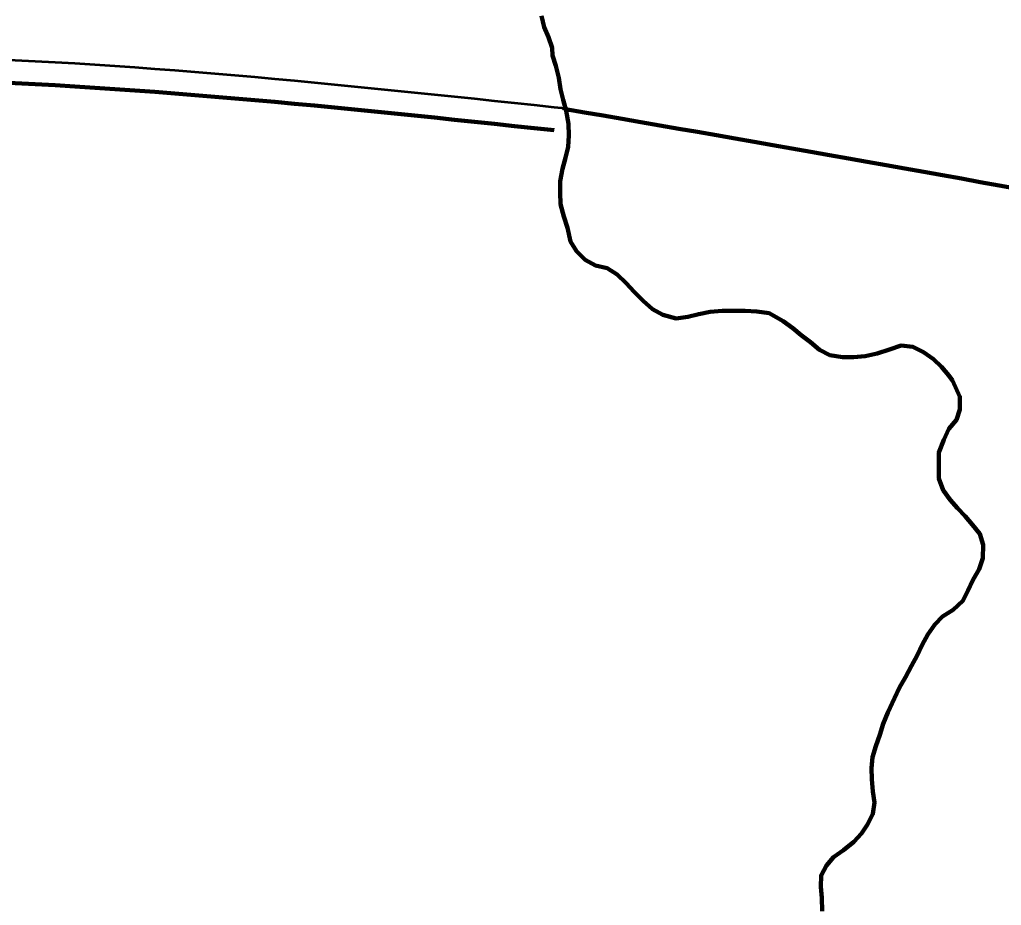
# Model space of a CAD drawing. Extents: x -1643653 to 4543381, y 1624270 to 13878484.
# Drawn here: x 738239 to 739365, y 8966509 to 8967525 of the extents above; entities that cross this region are included whole.
import ezdxf

# ---------------------------------------------------------------- set-up
doc = ezdxf.new("R2010")
doc.units = 0
doc.header["$LTSCALE"] = 200
for name, color, linetype, lineweight in [('24', 7, 'Continuous', 25), ('26', 7, 'Continuous', 106), ('28', 7, 'Continuous', 53), ('53', 7, 'Continuous', 106), ('60', 7, 'Continuous', 13), ('9', 7, 'Continuous', 90)]:
    doc.layers.add(name, color=color, linetype=linetype, lineweight=lineweight)

msp = doc.modelspace()

# ---------------------------------------------------------------- linework, layer by layer
at = {"layer": '24', "lineweight": 53}
for points in [[(738837.7, 8967529), (738840.7, 8967516.2), (738845.7, 8967504.7), (738849.9, 8967492.5), (738850.3, 8967483.6), (738854.3, 8967471.6), (738857.7, 8967458), (738859.7, 8967445.1), (738862.7, 8967432.6), (738865.9, 8967420), (738868.8, 8967405.2), (738868.9, 8967391.8), (738868.2, 8967379), (738865.1, 8967366.3), (738862, 8967353.6), (738859.3, 8967339.4), (738859.3, 8967326.5), (738859.7, 8967313.1), (738863.5, 8967298.8), (738867.7, 8967286), (738870.9, 8967270.3), (738877.9, 8967259.2), (738887.8, 8967249.3), (738899.7, 8967242.8), (738913.1, 8967239.5), (738924.4, 8967232.4), (738934.7, 8967222.3), (738944.1, 8967212.4), (738954.2, 8967202), (738965.1, 8967192.5), (738977.1, 8967186.1), (738992.3, 8967182), (739005.7, 8967183.8), (739018.2, 8967186.9), (739031.3, 8967189.7), (739044.9, 8967190.6), (739058.1, 8967190.6), (739071.4, 8967190.6), (739084.6, 8967190), (739098.8, 8967187.9), (739114.9, 8967178.8), (739126, 8967171), (739135.5, 8967162.6), (739146.5, 8967154.6), (739156.7, 8967146), (739168.6, 8967140), (739183.1, 8967137.6), (739195.8, 8967137.5), (739209, 8967138.7), (739223, 8967141.7), (739237, 8967146.4), (739250.3, 8967150.8), (739263.6, 8967149.5), (739275.9, 8967143.1), (739287.3, 8967135.2), (739296.8, 8967126.4), (739304.9, 8967116.7), (739309.3, 8967110.9)], [(739309.3, 8967110.9), (739317.7, 8967092.1), (739317.8, 8967077.7), (739313.7, 8967065.7), (739305.1, 8967055.2), (739299.2, 8967042.7), (739293.7, 8967028), (739293.7, 8967013.7), (739293.7, 8966998.3), (739298.7, 8966985.1), (739306.6, 8966974), (739315.2, 8966964.3), (739323.7, 8966955), (739332.4, 8966945.1), (739340.5, 8966934.7), (739344.5, 8966922.3), (739344.1, 8966907.1), (739339.7, 8966894.5), (739332.7, 8966881.9), (739327, 8966869.6), (739321, 8966858), (739310, 8966847.7), (739297.7, 8966839.9), (739289.1, 8966830.7), (739280.9, 8966819.4), (739274.4, 8966807.4), (739268.6, 8966795.2), (739262.3, 8966783.3), (739255.3, 8966770.6), (739248.4, 8966758.7), (739242.6, 8966746.5), (739234.9, 8966729.8), (739229.9, 8966717.1), (739226, 8966704.3), (739221.5, 8966691.2), (739217.6, 8966678.8), (739216.4, 8966666), (739216.6, 8966653.4), (739217.7, 8966639.2), (739219.6, 8966626.8), (739217.9, 8966613.5), (739211.8, 8966601.6), (739204.7, 8966591), (739196.1, 8966581.6), (739184.1, 8966571.9), (739172.9, 8966564.1), (739164.8, 8966554.4), (739158.5, 8966543), (739158.1, 8966530), (739159.4, 8966517.4), (739159.7, 8966501.9)]]:
    msp.add_lwpolyline(points, dxfattribs=at)
at = {"layer": '26'}
for points in [[(738865.3, 8967422.1), (739557.2, 8967298.3), (740701.8, 8967013.8), (741413.3, 8966731.2), (743000.3, 8965872.6), (743559.1, 8965590.5), (744439.9, 8965968.4), (745374, 8966727.6), (746233.2, 8967779.5), (746809, 8968247.7), (747844.5, 8968942.9), (749056.2, 8969268.5), (750229.7, 8969581.6), (752050.8, 8969574.1), (752518.4, 8968949.1), (753046.2, 8967700.6), (754351.7, 8964009.2), (754013.3, 8962799.9), (754158.3, 8961590.6), (754279.2, 8959994.3), (754448.4, 8958857.5), (755069.1, 8957779.3), (755600.9, 8957368.1), (756072.3, 8957077.8), (756075.9, 8956332), (756399.8, 8955071.7), (756665.8, 8954671.3), (757824.9, 8954152.2), (758684.7, 8953765.2), (759807.2, 8953486.2), (759964.3, 8952494.5), (759785.3, 8951475.9), (759658.7, 8951007.7), (759460.5, 8950660.7), (759411.1, 8950095.7), (759130.3, 8949726.7), (759168.8, 8949567), (759377.9, 8949449), (759532.1, 8949168), (759383.5, 8948839.9), (759243.4, 8946764.2), (759236.6, 8946560.6)], [(738852.4, 8967397.8), (738119.2, 8967456.1), (736819.8, 8967385.2), (735978.7, 8967299.6), (734932.4, 8966935.1), (733681.7, 8966482.5), (732152.4, 8966285.3), (730470.8, 8966190.5), (727806.8, 8965794.5), (726426, 8965189.7), (726351.8, 8965240.9), (726326.3, 8965228.3)]]:
    msp.add_spline(points, degree=3, dxfattribs=at)
at = {"layer": '28'}
for p, q in [((738865.2, 8967422.9), (738852.4, 8967424)), ((738862.3, 8967422.5), (738865.2, 8967422.9))]:
    msp.add_line(p, q, dxfattribs=at)
for points in [[(739309.3, 8967110.9), (739304.9, 8967116.7), (739296.8, 8967126.4), (739287.3, 8967135.2), (739275.9, 8967143.1), (739263.6, 8967149.5), (739250.3, 8967150.8), (739237, 8967146.4), (739223, 8967141.7), (739209, 8967138.7), (739195.8, 8967137.5), (739183.1, 8967137.6), (739168.6, 8967140), (739156.7, 8967146), (739146.5, 8967154.6), (739135.5, 8967162.6), (739126, 8967171), (739114.9, 8967178.8), (739098.8, 8967187.9), (739084.6, 8967190), (739071.4, 8967190.6), (739058.1, 8967190.6), (739044.9, 8967190.6), (739031.3, 8967189.7), (739018.2, 8967186.9), (739005.7, 8967183.8), (738992.3, 8967182), (738977.1, 8967186.1), (738965.1, 8967192.5), (738954.2, 8967202), (738944.1, 8967212.4), (738934.7, 8967222.3), (738924.4, 8967232.4), (738913.1, 8967239.5), (738899.7, 8967242.8), (738887.8, 8967249.3), (738877.9, 8967259.2), (738870.9, 8967270.3), (738867.7, 8967286), (738863.5, 8967298.8), (738859.7, 8967313.1), (738859.3, 8967326.5), (738859.3, 8967339.4), (738862, 8967353.6), (738865.1, 8967366.3), (738868.2, 8967379), (738868.9, 8967391.8), (738868.8, 8967405.2), (738865.9, 8967420), (738865.2, 8967422.9)], [(738865.2, 8967422.9), (738865.9, 8967420), (738868.8, 8967405.2), (738868.9, 8967391.8), (738868.2, 8967379), (738865.1, 8967366.3), (738862, 8967353.6), (738859.3, 8967339.4), (738859.3, 8967326.5), (738859.7, 8967313.1), (738863.5, 8967298.8), (738867.7, 8967286), (738870.9, 8967270.3), (738877.9, 8967259.2), (738887.8, 8967249.3), (738899.7, 8967242.8), (738913.1, 8967239.5), (738924.4, 8967232.4), (738934.7, 8967222.3), (738944.1, 8967212.4), (738954.2, 8967202), (738965.1, 8967192.5), (738977.1, 8967186.1), (738992.3, 8967182), (739005.7, 8967183.8), (739018.2, 8967186.9), (739031.3, 8967189.7), (739044.9, 8967190.6), (739058.1, 8967190.6), (739071.4, 8967190.6), (739084.6, 8967190), (739098.8, 8967187.9), (739114.9, 8967178.8), (739126, 8967171), (739135.5, 8967162.6), (739146.5, 8967154.6), (739156.7, 8967146), (739168.6, 8967140), (739183.1, 8967137.6), (739195.8, 8967137.5), (739209, 8967138.7), (739223, 8967141.7), (739237, 8967146.4), (739250.3, 8967150.8), (739263.6, 8967149.5), (739275.9, 8967143.1), (739287.3, 8967135.2), (739296.8, 8967126.4), (739304.9, 8967116.7), (739309.3, 8967110.9)], [(739159.7, 8966501.9), (739159.4, 8966517.4), (739158.1, 8966530), (739158.5, 8966543), (739164.8, 8966554.4), (739172.9, 8966564.1), (739184.1, 8966571.9), (739196.1, 8966581.6), (739204.7, 8966591), (739211.8, 8966601.6), (739217.9, 8966613.5), (739219.6, 8966626.8), (739217.7, 8966639.2), (739216.6, 8966653.4), (739216.4, 8966666), (739217.6, 8966678.8), (739221.5, 8966691.2), (739226, 8966704.3), (739229.9, 8966717.1), (739234.9, 8966729.8), (739242.6, 8966746.5), (739248.4, 8966758.7), (739255.3, 8966770.6), (739262.3, 8966783.3), (739268.6, 8966795.2), (739274.4, 8966807.4), (739280.9, 8966819.4), (739289.1, 8966830.7), (739297.7, 8966839.9), (739310, 8966847.7), (739321, 8966858), (739327, 8966869.6), (739332.7, 8966881.9), (739339.7, 8966894.5), (739344.1, 8966907.1), (739344.5, 8966922.3), (739340.5, 8966934.7), (739332.4, 8966945.1), (739323.7, 8966955), (739315.2, 8966964.3), (739306.6, 8966974), (739298.7, 8966985.1), (739293.7, 8966998.3), (739293.7, 8967013.7), (739293.7, 8967028), (739299.2, 8967042.7), (739305.1, 8967055.2), (739313.7, 8967065.7), (739317.8, 8967077.7), (739317.7, 8967092.1), (739309.3, 8967110.9)], [(739309.3, 8967110.9), (739317.7, 8967092.1), (739317.8, 8967077.7), (739313.7, 8967065.7), (739305.1, 8967055.2), (739299.2, 8967042.7), (739293.7, 8967028), (739293.7, 8967013.7), (739293.7, 8966998.3), (739298.7, 8966985.1), (739306.6, 8966974), (739315.2, 8966964.3), (739323.7, 8966955), (739332.4, 8966945.1), (739340.5, 8966934.7), (739344.5, 8966922.3), (739344.1, 8966907.1), (739339.7, 8966894.5), (739332.7, 8966881.9), (739327, 8966869.6), (739321, 8966858), (739310, 8966847.7), (739297.7, 8966839.9), (739289.1, 8966830.7), (739280.9, 8966819.4), (739274.4, 8966807.4), (739268.6, 8966795.2), (739262.3, 8966783.3), (739255.3, 8966770.6), (739248.4, 8966758.7), (739242.6, 8966746.5), (739234.9, 8966729.8), (739229.9, 8966717.1), (739226, 8966704.3), (739221.5, 8966691.2), (739217.6, 8966678.8), (739216.4, 8966666), (739216.6, 8966653.4), (739217.7, 8966639.2), (739219.6, 8966626.8), (739217.9, 8966613.5), (739211.8, 8966601.6), (739204.7, 8966591), (739196.1, 8966581.6), (739184.1, 8966571.9), (739172.9, 8966564.1), (739164.8, 8966554.4), (739158.5, 8966543), (739158.1, 8966530), (739159.4, 8966517.4), (739159.7, 8966501.9)]]:
    msp.add_lwpolyline(points, dxfattribs=at)
for points in [[(738852.4, 8967424), (738119.2, 8967482.3), (736819.8, 8967411.3), (735978.7, 8967325.8), (734932.4, 8966961.3), (733681.7, 8966508.6), (732152.4, 8966311.4), (730470.8, 8966216.6), (727806.8, 8965820.6), (726426, 8965215.8), (726351.8, 8965267.1), (726326.3, 8965254.5)], [(743879.1, 8965604.4), (743559.1, 8965590.5), (743000.3, 8965872.6), (741413.3, 8966731.2), (740701.8, 8967013.8), (739557.2, 8967298.3), (738862.3, 8967422.5)]]:
    msp.add_spline(points, degree=3, dxfattribs=at)
at = {"layer": '53'}
for points in [[(738837.7, 8967529), (738840.7, 8967516.2), (738845.7, 8967504.7), (738849.9, 8967492.5), (738850.3, 8967483.6), (738854.3, 8967471.6), (738857.7, 8967458), (738859.7, 8967445.1), (738862.7, 8967432.6), (738865.9, 8967420), (738868.8, 8967405.2), (738868.9, 8967391.8), (738868.2, 8967379), (738865.1, 8967366.3), (738862, 8967353.6), (738859.3, 8967339.4), (738859.3, 8967326.5), (738859.7, 8967313.1), (738863.5, 8967298.8), (738867.7, 8967286), (738870.9, 8967270.3), (738877.9, 8967259.2), (738887.8, 8967249.3), (738899.7, 8967242.8), (738913.1, 8967239.5), (738924.4, 8967232.4), (738934.7, 8967222.3), (738944.1, 8967212.4), (738954.2, 8967202), (738965.1, 8967192.5), (738977.1, 8967186.1), (738992.3, 8967182), (739005.7, 8967183.8), (739018.2, 8967186.9), (739031.3, 8967189.7), (739044.9, 8967190.6), (739058.1, 8967190.6), (739071.4, 8967190.6), (739084.6, 8967190), (739098.8, 8967187.9), (739114.9, 8967178.8), (739126, 8967171), (739135.5, 8967162.6), (739146.5, 8967154.6), (739156.7, 8967146), (739168.6, 8967140), (739183.1, 8967137.6), (739195.8, 8967137.5), (739209, 8967138.7), (739223, 8967141.7), (739237, 8967146.4), (739250.3, 8967150.8), (739263.6, 8967149.5), (739275.9, 8967143.1), (739287.3, 8967135.2), (739296.8, 8967126.4), (739304.9, 8967116.7), (739309.3, 8967110.9)], [(739309.3, 8967110.9), (739317.7, 8967092.1), (739317.8, 8967077.7), (739313.7, 8967065.7), (739305.1, 8967055.2), (739299.2, 8967042.7), (739293.7, 8967028), (739293.7, 8967013.7), (739293.7, 8966998.3), (739298.7, 8966985.1), (739306.6, 8966974), (739315.2, 8966964.3), (739323.7, 8966955), (739332.4, 8966945.1), (739340.5, 8966934.7), (739344.5, 8966922.3), (739344.1, 8966907.1), (739339.7, 8966894.5), (739332.7, 8966881.9), (739327, 8966869.6), (739321, 8966858), (739310, 8966847.7), (739297.7, 8966839.9), (739289.1, 8966830.7), (739280.9, 8966819.4), (739274.4, 8966807.4), (739268.6, 8966795.2), (739262.3, 8966783.3), (739255.3, 8966770.6), (739248.4, 8966758.7), (739242.6, 8966746.5), (739234.9, 8966729.8), (739229.9, 8966717.1), (739226, 8966704.3), (739221.5, 8966691.2), (739217.6, 8966678.8), (739216.4, 8966666), (739216.6, 8966653.4), (739217.7, 8966639.2), (739219.6, 8966626.8), (739217.9, 8966613.5), (739211.8, 8966601.6), (739204.7, 8966591), (739196.1, 8966581.6), (739184.1, 8966571.9), (739172.9, 8966564.1), (739164.8, 8966554.4), (739158.5, 8966543), (739158.1, 8966530), (739159.4, 8966517.4), (739159.7, 8966501.9)]]:
    msp.add_lwpolyline(points, dxfattribs=at)
at = {"layer": '60', "lineweight": 25}
msp.add_spline([(814781, 9009175.5), (814787.2, 9009173.4), (814796.9, 9009173.4), (814799.4, 9009172.4), (814805.1, 9009174.5), (814805.6, 9009176.5), (814811.7, 9009179.5), (814811.7, 9009179.5), (814801.5, 9009181), (814790.7, 9009181.5), (814784.1, 9009183.1), (814777.4, 9009185.1), (814778.4, 9009175.5)], degree=3, dxfattribs=at)
at = {"layer": '9'}
for points in [[(738837.7, 8967529), (738840.7, 8967516.2), (738845.7, 8967504.7), (738849.9, 8967492.5), (738850.3, 8967483.6), (738854.3, 8967471.6), (738857.7, 8967458), (738859.7, 8967445.1), (738862.7, 8967432.6), (738865.9, 8967420), (738868.8, 8967405.2), (738868.9, 8967391.8), (738868.2, 8967379), (738865.1, 8967366.3), (738862, 8967353.6), (738859.3, 8967339.4), (738859.3, 8967326.5), (738859.7, 8967313.1), (738863.5, 8967298.8), (738867.7, 8967286), (738870.9, 8967270.3), (738877.9, 8967259.2), (738887.8, 8967249.3), (738899.7, 8967242.8), (738913.1, 8967239.5), (738924.4, 8967232.4), (738934.7, 8967222.3), (738944.1, 8967212.4), (738954.2, 8967202), (738965.1, 8967192.5), (738977.1, 8967186.1), (738992.3, 8967182), (739005.7, 8967183.8), (739018.2, 8967186.9), (739031.3, 8967189.7), (739044.9, 8967190.6), (739058.1, 8967190.6), (739071.4, 8967190.6), (739084.6, 8967190), (739098.8, 8967187.9), (739114.9, 8967178.8), (739126, 8967171), (739135.5, 8967162.6), (739146.5, 8967154.6), (739156.7, 8967146), (739168.6, 8967140), (739183.1, 8967137.6), (739195.8, 8967137.5), (739209, 8967138.7), (739223, 8967141.7), (739237, 8967146.4), (739250.3, 8967150.8), (739263.6, 8967149.5), (739275.9, 8967143.1), (739287.3, 8967135.2), (739296.8, 8967126.4), (739304.9, 8967116.7), (739309.3, 8967110.9)], [(739309.3, 8967110.9), (739317.7, 8967092.1), (739317.8, 8967077.7), (739313.7, 8967065.7), (739305.1, 8967055.2), (739299.2, 8967042.7), (739293.7, 8967028), (739293.7, 8967013.7), (739293.7, 8966998.3), (739298.7, 8966985.1), (739306.6, 8966974), (739315.2, 8966964.3), (739323.7, 8966955), (739332.4, 8966945.1), (739340.5, 8966934.7), (739344.5, 8966922.3), (739344.1, 8966907.1), (739339.7, 8966894.5), (739332.7, 8966881.9), (739327, 8966869.6), (739321, 8966858), (739310, 8966847.7), (739297.7, 8966839.9), (739289.1, 8966830.7), (739280.9, 8966819.4), (739274.4, 8966807.4), (739268.6, 8966795.2), (739262.3, 8966783.3), (739255.3, 8966770.6), (739248.4, 8966758.7), (739242.6, 8966746.5), (739234.9, 8966729.8), (739229.9, 8966717.1), (739226, 8966704.3), (739221.5, 8966691.2), (739217.6, 8966678.8), (739216.4, 8966666), (739216.6, 8966653.4), (739217.7, 8966639.2), (739219.6, 8966626.8), (739217.9, 8966613.5), (739211.8, 8966601.6), (739204.7, 8966591), (739196.1, 8966581.6), (739184.1, 8966571.9), (739172.9, 8966564.1), (739164.8, 8966554.4), (739158.5, 8966543), (739158.1, 8966530), (739159.4, 8966517.4), (739159.7, 8966501.9)]]:
    msp.add_lwpolyline(points, dxfattribs=at)

doc.saveas('drawing.dxf')
